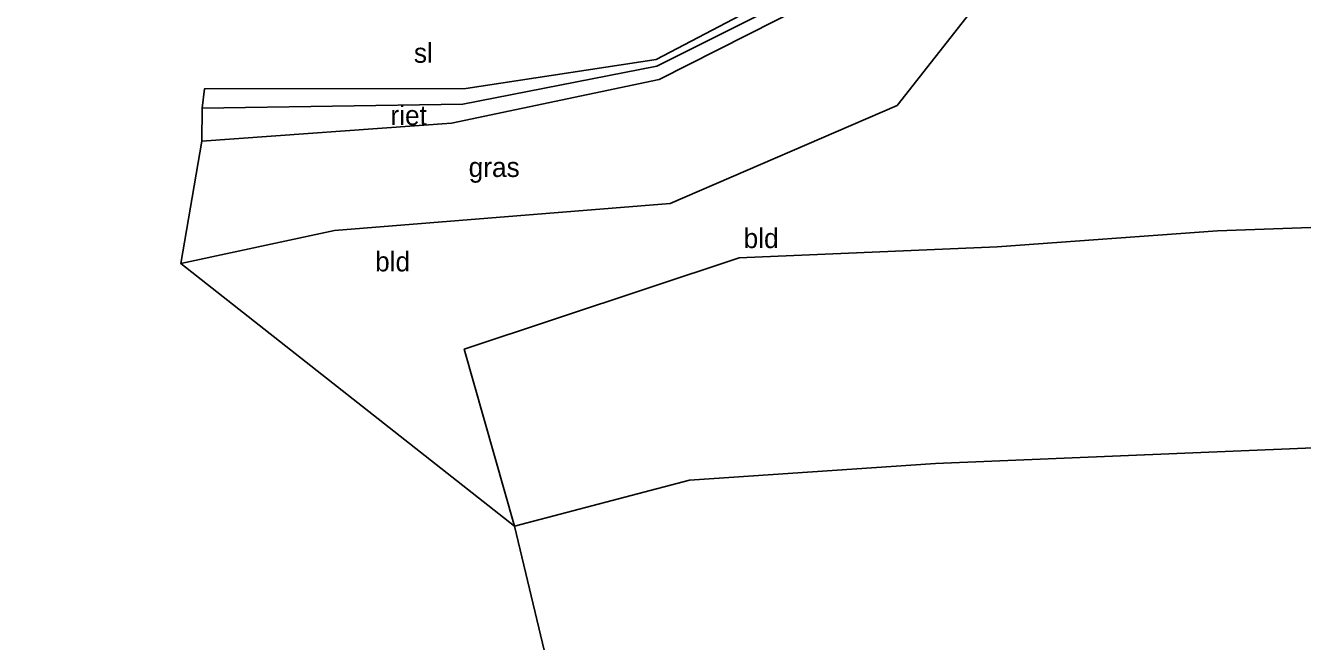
# Model space of a CAD drawing. Extents: x 154825 to 158680, y 370717 to 378075.
# Drawn here: x 157579.2 to 157644.3, y 372710.3 to 372741.7 of the extents above; entities that cross this region are included whole.
import ezdxf

# ---------------------------------------------------------------- set-up
doc = ezdxf.new("R2010")
doc.units = 0
for name, color, linetype in [('bouwland_akkerland(vs)', 7, 'Continuous'), ('breuklijn', 7, 'Continuous'), ('grazige vegetatie(vs)', 7, 'Continuous'), ('hoogteverschillijn', 7, 'Continuous'), ('insteek sloot', 7, 'Continuous'), ('Sloot bodem', 7, 'Continuous'), ('sloot(vs)', 7, 'Continuous'), ('vlak_akkerland', 7, 'Continuous'), ('vlak_Grazige_vegetatie', 7, 'Continuous'), ('waterniveaulijn', 7, 'Continuous')]:
    doc.layers.add(name, color=color, linetype=linetype)

msp = doc.modelspace()

# ---------------------------------------------------------------- linework, layer by layer
at = {"layer": 'breuklijn'}
msp.add_lwpolyline([(157587.111, 372729.567), (157594.936, 372731.253), (157612.066, 372732.628), (157623.627, 372737.634), (157631.196, 372747.282), (157634.469, 372759.967), (157641.12, 372779.894), (157643.223, 372786.821), (157644.44, 372790.214)], dxfattribs=at)
at = {"layer": 'hoogteverschillijn'}
msp.add_lwpolyline([(157650.61, 372720.41), (157625.59, 372719.37), (157613.04, 372718.52), (157604.12, 372716.17), (157601.56, 372725.2), (157615.58, 372729.86), (157628.74, 372730.42), (157639.97, 372731.24), (157653.31, 372731.72)], dxfattribs=at)
at = {"layer": 'insteek sloot'}
msp.add_lwpolyline([(157588.183, 372735.817), (157600.914, 372736.738), (157611.494, 372738.963), (157620.466, 372743.509), (157627.181, 372750.545), (157629.016, 372754.681), (157634.631, 372775.185), (157636.436, 372784.055), (157636.425, 372789.188)], dxfattribs=at)
at = {"layer": 'Sloot bodem'}
msp.add_lwpolyline([(157632.638, 372775.44), (157627.295, 372755.134), (157625.938, 372750.586), (157619.912, 372744.485), (157611.354, 372739.98), (157601.635, 372738.5), (157588.317, 372738.484)], dxfattribs=at)
at = {"layer": 'vlak_akkerland'}
msp.add_lwpolyline([(157579.19, 372589.58), (157588.68, 372596.72), (157592.86, 372610.16), (157603.82, 372641.26), (157610.14, 372666.38), (157609.83, 372692.29), (157604.12, 372716.17), (157587.111, 372729.567), (157594.936, 372731.253), (157612.066, 372732.628), (157623.627, 372737.634), (157631.196, 372747.282), (157634.469, 372759.967), (157641.12, 372779.894), (157643.223, 372786.821), (157644.44, 372790.214)], dxfattribs=at)
at = {"layer": 'vlak_Grazige_vegetatie'}
for points in [[(157631.196, 372747.282), (157623.627, 372737.634), (157612.066, 372732.628), (157594.936, 372731.253), (157587.111, 372729.567), (157588.183, 372735.817), (157600.914, 372736.738), (157611.494, 372738.963), (157620.466, 372743.509)], [(157620.007, 372743.973), (157611.38, 372739.647), (157601.486, 372737.703), (157588.201, 372737.493), (157588.317, 372738.484), (157601.635, 372738.5), (157611.354, 372739.98), (157619.912, 372744.485)], [(157620.466, 372743.509), (157611.494, 372738.963), (157600.914, 372736.738), (157588.183, 372735.817), (157588.201, 372737.493), (157601.486, 372737.703), (157611.38, 372739.647), (157620.007, 372743.973)]]:
    msp.add_lwpolyline(points, dxfattribs=at)
at = {"layer": 'waterniveaulijn'}
msp.add_lwpolyline([(157587.12, 372743.402), (157598.066, 372743.08), (157611.305, 372745.456), (157617.182, 372748.719), (157622.528, 372754.741), (157626.106, 372767.354), (157628.961, 372776.83), (157629.752, 372785.891), (157634.588, 372788.107), (157633.525, 372775.15), (157628.006, 372754.926), (157626.353, 372750.486), (157620.007, 372743.973), (157611.38, 372739.647), (157601.486, 372737.703), (157588.201, 372737.493)], dxfattribs=at)

# ---------------------------------------------------------------- texts
at = {"layer": 'bouwland_akkerland(vs)'}
for p in [(157615.805, 372730.36), (157597.015, 372729.17)]:
    msp.add_text('bld', height=1, dxfattribs=at).set_placement(p)
at = {"layer": 'grazige vegetatie(vs)'}
for s, p in [('riet', (157597.798, 372736.633)), ('gras', (157601.786, 372733.987))]:
    msp.add_text(s, height=1, dxfattribs=at).set_placement(p)
at = {"layer": 'sloot(vs)'}
msp.add_text('sl', height=1, dxfattribs=at).set_placement((157598.993, 372739.814))

doc.saveas('drawing.dxf')
